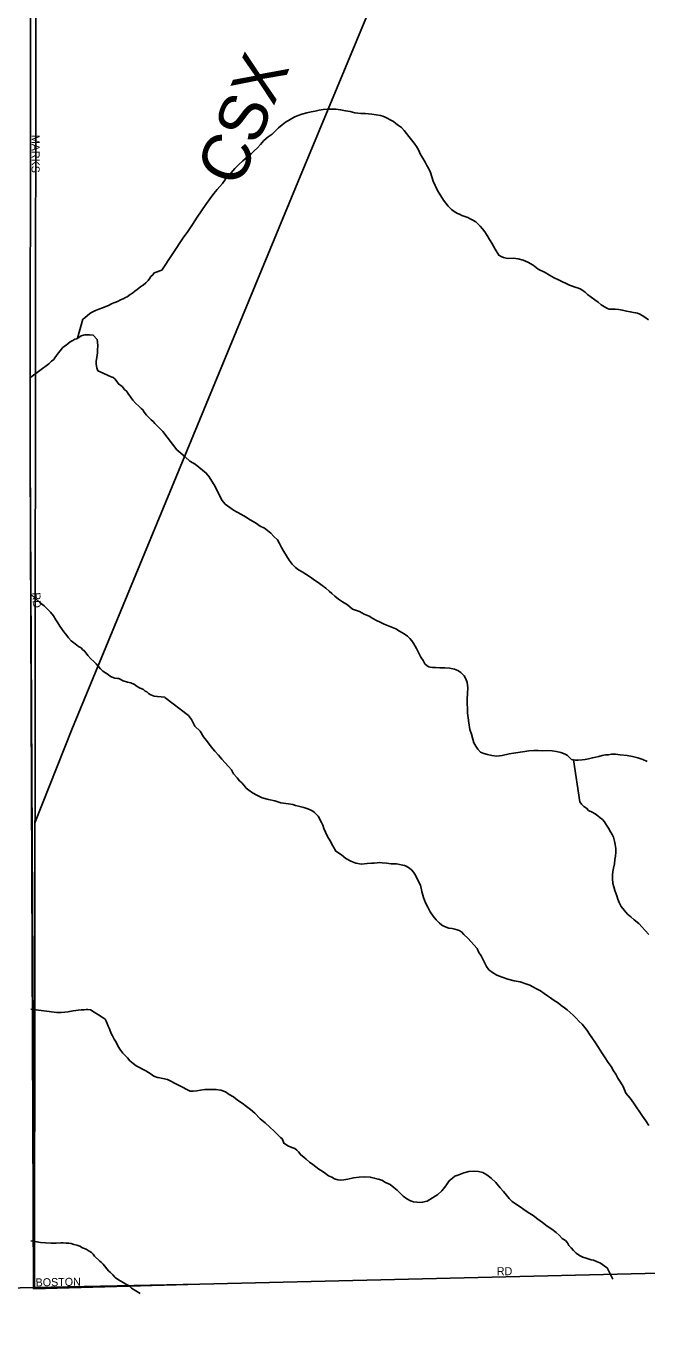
# Model space of a CAD drawing. Extents: x 2010165 to 2382125, y 1060529 to 1407316.
# Drawn here: x 2139495 to 2143376, y 1193411 to 1201555 of the extents above; entities that cross this region are included whole.
import ezdxf

# ---------------------------------------------------------------- set-up
doc = ezdxf.new("R2010")
doc.units = 0
for name, color, linetype in [('GM_X_Adjacent_County', 7, 'Continuous'), ('GM_X_City_Street', 7, 'Continuous'), ('GM_X_City_Street_Text', 7, 'Continuous'), ('GM_X_Corporation', 7, 'Continuous'), ('GM_X_County', 7, 'Continuous'), ('GM_X_Minor_River', 7, 'Continuous'), ('GM_X_Rail_Line', 7, 'Continuous'), ('GM_X_Rail_Line_Text', 7, 'Continuous')]:
    doc.layers.add(name, color=color, linetype=linetype)

msp = doc.modelspace()

# ---------------------------------------------------------------- linework, layer by layer
at = {"layer": 'GM_X_Adjacent_County'}
for points in [[(2139646.1, 1221239.5), (2139604.7, 1218402.7), (2139571.8, 1213893.1), (2139553.6, 1210761.2), (2139563.1, 1207294.1), (2139522.3, 1201475.3), (2139521.7, 1198873.5), (2139549.1, 1193676.6), (2134076.1, 1193549.4), (2129443.2, 1193492.7), (2126053.1, 1193488.1), (2117908.3, 1193445.4), (2113522.7, 1193410.7)], [(2158006.9, 1194141.9), (2151106.9, 1193912.6), (2145028.4, 1193800.8), (2144321.2, 1193786.8), (2140581.8, 1193696.4), (2139549.1, 1193676.6), (2134076.1, 1193549.4), (2129443.2, 1193492.7), (2126053.1, 1193488.1), (2117908.3, 1193445.4), (2113522.7, 1193410.7)]]:
    msp.add_lwpolyline(points, dxfattribs=at)
at = {"layer": 'GM_X_City_Street'}
for points in [[(2139542.7, 1193667.1), (2139521.7, 1198873.6), (2139522.3, 1201475.3), (2139563.1, 1207294.1)], [(2139542.7, 1193667.1), (2140581.8, 1193696.4), (2144321.2, 1193786.9)]]:
    msp.add_lwpolyline(points, dxfattribs=at)
at = {"layer": 'GM_X_Corporation'}
msp.add_lwpolyline([(2154020.1, 1193994.5), (2151351.3, 1193919.5), (2151107.4, 1193912.6), (2150229, 1193893.7), (2145028.4, 1193800.8), (2144321.2, 1193786.8), (2140581.8, 1193696.4), (2139549.1, 1193676.6), (2139563.1, 1207294.1), (2139646.1, 1221239.5)], dxfattribs=at)
at = {"layer": 'GM_X_County'}
msp.add_lwpolyline([(2158006.9, 1194141.9), (2151106.9, 1193912.6), (2145028.4, 1193800.8), (2144321.2, 1193786.8), (2140581.8, 1193696.4), (2139549.1, 1193676.6), (2139521.7, 1198873.5), (2139522.3, 1201475.3), (2139563.1, 1207294.1), (2139553.6, 1210761.2), (2139571.8, 1213893.1), (2139604.7, 1218402.7), (2139646.1, 1221239.5)], dxfattribs=at)
at = {"layer": 'GM_X_Minor_River'}
for points in [[(2140343.8, 1200030.9), (2140476.5, 1200231.7), (2140506, 1200272.2), (2140535.5, 1200314.7), (2140564.9, 1200361.2), (2140592.5, 1200401.6), (2140620, 1200440.1), (2140645.6, 1200478.5), (2140669.2, 1200508.9), (2140690.9, 1200533.3), (2140706.7, 1200553.5), (2140722.5, 1200571.8), (2140742.2, 1200598.1), (2140757.9, 1200616.4), (2140777.7, 1200638.7), (2140799.4, 1200665), (2140825.1, 1200689.4), (2140850.8, 1200713.8), (2140878.6, 1200738.2), (2140902.3, 1200756.6), (2140922.1, 1200774.9), (2140941.9, 1200795.2), (2140961.7, 1200815.5), (2140981.4, 1200839.8), (2141009.2, 1200862.2), (2141032.9, 1200880.6), (2141052.7, 1200898.9), (2141072.5, 1200919.2), (2141096.3, 1200937.5), (2141116.1, 1200953.8), (2141136, 1200966.1), (2141155.9, 1200978.4), (2141175.8, 1200988.7), (2141195.7, 1200996.9), (2141219.6, 1201005.2), (2141249.6, 1201013.6), (2141277.6, 1201020), (2141301.5, 1201024.3), (2141327.5, 1201030.6), (2141351.5, 1201033), (2141377.5, 1201035.3), (2141403.6, 1201035.6), (2141431.6, 1201035.9), (2141461.7, 1201032.3), (2141491.8, 1201026.6), (2141522, 1201021), (2141550.1, 1201013.3), (2141588.2, 1201009.8), (2141614.3, 1201008.1), (2141636.4, 1201006.3), (2141656.4, 1201004.6), (2141710.6, 1200997.2), (2141724.7, 1200991.4), (2141740.8, 1200985.6), (2141756.9, 1200977.7), (2141771.1, 1200969.9), (2141791.2, 1200958.1), (2141807.4, 1200946.3), (2141823.6, 1200934.4), (2141841.8, 1200920.6), (2141858.1, 1200902.7), (2141874.3, 1200884.9), (2141888.6, 1200865), (2141904.9, 1200845.1), (2141921.2, 1200823.3), (2141935.5, 1200803.4), (2141947.8, 1200781.4), (2141960.2, 1200753.5), (2141974.5, 1200729.6), (2141988.9, 1200705.7), (2142001.2, 1200683.8), (2142011.4, 1200667.9), (2142023.8, 1200639.9), (2142040.5, 1200585.9), (2142067.3, 1200528.1), (2142104.2, 1200468.4), (2142132.7, 1200430.6), (2142155.1, 1200408.8), (2142171.2, 1200396.9), (2142181.3, 1200391.1), (2142191.4, 1200385.2), (2142203.5, 1200379.3), (2142219.7, 1200371.5), (2142237.8, 1200365.7), (2142255.9, 1200359.9), (2142272, 1200352), (2142288.2, 1200342.2), (2142306.3, 1200332.4), (2142320.5, 1200318.5), (2142332.7, 1200304.6), (2142349, 1200288.8), (2142363.2, 1200268.9), (2142377.6, 1200247), (2142391.9, 1200221.1), (2142406.2, 1200199.2), (2142416.5, 1200179.3), (2142426.8, 1200161.3), (2142451.3, 1200123.5), (2142465.4, 1200115.6), (2142479.5, 1200109.8)], [(2142479.5, 1200109.8), (2142495.6, 1200106), (2142513.7, 1200104.2), (2142541.7, 1200104.6), (2142571.8, 1200100.9), (2142602, 1200093.2), (2142632.2, 1200079.6), (2142664.5, 1200061.9), (2142696.9, 1200036.2), (2142739.2, 1200016.7), (2142767.5, 1199999), (2142795.7, 1199983.3), (2142824, 1199969.6), (2142848.1, 1199957.8), (2142870.3, 1199946.1), (2142892.5, 1199936.3), (2142932.8, 1199922.8), (2142948.9, 1199916.9), (2142963, 1199911.1), (2142977.1, 1199901.2), (2142989.2, 1199893.3), (2143005.5, 1199877.5), (2143027.7, 1199861.7), (2143050, 1199845.9), (2143072.2, 1199830.2), (2143090.4, 1199814.3), (2143110.7, 1199800.5), (2143128.8, 1199790.7), (2143140.9, 1199786.9), (2143150.9, 1199787), (2143176.9, 1199787.3), (2143199, 1199785.6), (2143223.1, 1199779.8), (2143249.2, 1199774.1), (2143271.3, 1199770.4), (2143291.4, 1199766.6), (2143305.5, 1199764.8), (2143317.5, 1199760.9), (2143331.6, 1199755.1), (2143345.8, 1199747.2), (2143361.9, 1199737.4), (2143386.2, 1199719.6)], [(2139816, 1199604.6), (2139851.2, 1199723.4), (2139863.1, 1199733.6), (2139894.8, 1199760.2), (2139904.8, 1199766.3), (2139928.6, 1199778.7), (2139950.6, 1199787.1), (2139972.5, 1199795.4), (2140000.4, 1199805.8), (2140014.4, 1199812.1), (2140024.3, 1199818.2), (2140034.3, 1199822.4), (2140044.2, 1199826.6), (2140056.2, 1199830.7), (2140070.2, 1199837), (2140086.1, 1199845.2), (2140102, 1199851.5), (2140118, 1199859.7), (2140127.9, 1199863.9), (2140145.8, 1199878.2), (2140159.7, 1199886.4), (2140175.5, 1199898.7), (2140189.4, 1199908.9), (2140201.3, 1199917.1), (2140213.2, 1199927.3), (2140227.1, 1199935.6), (2140244.9, 1199951.9), (2140258.8, 1199966.1), (2140268.6, 1199980.3), (2140274.5, 1199990.4), (2140288.3, 1200000.7), (2140296.2, 1200012.8), (2140302.2, 1200014.9), (2140343.8, 1200030.8)], [(2139526.1, 1199362.1), (2139638.7, 1199445.4), (2139654.5, 1199461.7), (2139668.4, 1199471.9), (2139676.3, 1199482.1), (2139686.1, 1199496.3), (2139697.9, 1199514.5), (2139707.7, 1199526.7), (2139723.5, 1199545), (2139735.4, 1199555.2), (2139745.3, 1199561.3), (2139759.2, 1199571.6), (2139771.1, 1199581.8), (2139787, 1199590), (2139800.9, 1199598.3), (2139812.9, 1199602.4), (2139830.8, 1199614.8), (2139840.7, 1199620.9), (2139854.7, 1199625.1), (2139864.7, 1199627.3), (2139892.8, 1199625.7), (2139914.8, 1199624), (2139939.3, 1199596.3), (2139941.5, 1199582.2), (2139943.9, 1199556.2), (2139942.2, 1199534.1), (2139942.5, 1199514), (2139940.7, 1199500), (2139936.9, 1199483.9), (2139933.2, 1199461.7), (2139933.5, 1199445.7), (2139935.7, 1199429.7), (2139937.9, 1199419.7), (2139944.1, 1199401.7), (2139976.4, 1199386.1), (2140008.7, 1199372.5), (2140026.9, 1199364.8), (2140039, 1199358.9), (2140051.1, 1199351.1), (2140059.3, 1199341.1), (2140073.7, 1199319.3), (2140095.9, 1199303.6), (2140110.2, 1199285.7), (2140124.5, 1199271.9), (2140136.7, 1199256), (2140149, 1199238.1), (2140163.3, 1199218.2), (2140181.7, 1199198.5), (2140200, 1199180.7), (2140214.2, 1199166.8), (2140224.4, 1199156.9), (2140234.6, 1199143), (2140248.9, 1199125.2), (2140263.2, 1199109.3), (2140277.4, 1199095.5), (2140289.6, 1199085.6), (2140299.8, 1199071.8), (2140350.8, 1199022.6)], [(2140350.8, 1199022.1), (2140437.7, 1198909), (2140462.1, 1198887.2), (2140490.4, 1198863.5), (2140518.8, 1198837.7), (2140553.1, 1198818.1), (2140622, 1198762.7), (2140640.3, 1198738.9), (2140656.7, 1198713), (2140671, 1198689.1), (2140687.4, 1198657.2), (2140703.9, 1198623.3), (2140720.4, 1198591.4), (2140740.7, 1198569.6), (2140769, 1198547.9), (2140791.3, 1198532.1), (2140815.5, 1198518.3), (2140841.7, 1198504.6), (2140868, 1198488.9), (2140896.2, 1198471.2), (2140928.6, 1198451.5), (2140958.9, 1198431.8), (2140985.1, 1198418.1), (2141005.3, 1198404.3), (2141025.5, 1198388.5), (2141043.9, 1198366.6), (2141066.2, 1198346.8), (2141078.5, 1198322.9), (2141092.8, 1198299), (2141107.2, 1198273.1), (2141123.6, 1198245.2), (2141140, 1198219.3), (2141158.3, 1198193.5), (2141178.6, 1198173.7), (2141198.9, 1198157.9), (2141221.1, 1198146.1), (2141243.3, 1198132.3), (2141273.6, 1198112.6), (2141297.9, 1198094.9), (2141322.1, 1198079.1), (2141346.4, 1198061.4), (2141368.6, 1198043.6), (2141388.9, 1198025.8), (2141407.2, 1198009.9), (2141425.4, 1197994.1), (2141447.7, 1197976.3), (2141473.9, 1197958.6), (2141504.3, 1197938.9), (2141536.6, 1197913.2), (2141578.9, 1197897.7), (2141609.2, 1197882), (2141639.4, 1197868.3), (2141663.6, 1197854.6), (2141685.8, 1197842.8), (2141708, 1197831), (2141734.2, 1197819.3), (2141806.7, 1197790.1), (2141828.9, 1197776.3), (2141859.2, 1197758.6), (2141879.4, 1197744.9), (2141893.7, 1197729), (2141905.9, 1197715.1), (2141918.1, 1197697.2), (2141928.4, 1197681.3), (2141936.5, 1197667.3), (2141944.8, 1197651.4), (2141953, 1197633.4), (2141963.3, 1197613.5), (2141977.6, 1197591.6), (2141987.9, 1197571.6), (2142002.1, 1197557.8), (2142012.2, 1197551.9), (2142022.2, 1197550), (2142036.3, 1197548.1), (2142054.3, 1197548.4), (2142082.4, 1197546.7), (2142112.4, 1197547.1), (2142142.5, 1197543.4), (2142172.6, 1197537.8), (2142194.8, 1197530), (2142213, 1197516.2), (2142233.3, 1197496.4), (2142243.5, 1197478.4), (2142251.9, 1197454.5), (2142256.3, 1197424.4), (2142254.8, 1197386.3), (2142253.2, 1197350.2), (2142251.6, 1197320.1), (2142254, 1197294), (2142254.4, 1197263.9), (2142258.8, 1197233.8), (2142263.2, 1197203.8), (2142269.7, 1197161.8), (2142280.1, 1197131.8), (2142288.6, 1197101.8), (2142294.9, 1197077.8), (2142307.2, 1197057.9), (2142319.4, 1197038)], [(2139525.8, 1198007.3), (2139582.2, 1197953.6), (2139592.3, 1197945.7), (2139608.5, 1197933.9), (2139624.8, 1197916.1), (2139647.2, 1197894.3), (2139667.6, 1197870.6), (2139682, 1197846.7), (2139694.3, 1197826.8), (2139706.6, 1197806.9), (2139716.9, 1197791), (2139731.2, 1197771.1), (2139741.4, 1197759.2), (2139749.6, 1197747.3), (2139759.8, 1197733.4), (2139778.1, 1197715.6), (2139802.5, 1197695.9), (2139822.7, 1197680.2), (2139838.9, 1197670.4), (2139849.1, 1197660.5), (2139861.3, 1197650.6), (2139871.5, 1197638.7), (2139881.7, 1197622.8), (2139900.1, 1197603), (2139918.4, 1197585.2), (2139932.6, 1197571.4), (2139946.8, 1197557.6), (2139961.1, 1197539.7), (2139975.4, 1197525.9), (2139991.6, 1197514.1), (2140007.8, 1197504.3), (2140024, 1197492.4), (2140050.2, 1197480.8), (2140066.3, 1197479), (2140076.3, 1197479.2), (2140102.6, 1197465.5), (2140128.8, 1197455.8), (2140150.9, 1197452.2), (2140173.1, 1197442.4), (2140189.3, 1197430.6), (2140203.5, 1197420.8), (2140219.6, 1197415), (2140229.7, 1197411.2), (2140239.8, 1197401.3), (2140250, 1197395.4), (2140260.1, 1197385.5), (2140274.3, 1197377.7), (2140296.4, 1197370), (2140316.5, 1197366.3), (2140362.3, 1197362.6)], [(2140362.3, 1197361.7), (2140511.6, 1197248.5), (2140530, 1197222.7), (2140550.5, 1197182.8), (2140583, 1197151.1), (2140605.5, 1197115.2), (2140629.9, 1197083.4), (2140652.4, 1197053.6), (2140674.8, 1197025.8), (2140697.2, 1197000), (2140719.5, 1196976.2), (2140739.8, 1196952.4), (2140760.2, 1196930.5), (2140778.5, 1196908.7), (2140792.8, 1196884.8), (2140815.2, 1196859), (2140829.5, 1196841.1), (2140843.7, 1196827.2), (2140857.9, 1196811.3), (2140872.1, 1196795.5), (2140888.3, 1196781.6), (2140910.6, 1196765.8), (2140936.8, 1196750.1), (2140971.1, 1196734.5), (2141011.3, 1196722.9), (2141049.5, 1196715.4), (2141087.7, 1196703.8), (2141135.9, 1196696.4), (2141162, 1196692.7), (2141180.1, 1196686.9), (2141198.1, 1196683.1), (2141214.3, 1196677.3), (2141232.3, 1196673.5), (2141250.4, 1196667.7), (2141266.5, 1196661.9), (2141278.6, 1196656), (2141288.7, 1196650.1), (2141298.9, 1196642.2), (2141311, 1196630.3), (2141321.2, 1196620.4), (2141341.7, 1196580.5), (2141350, 1196562.6), (2141356.3, 1196542.6), (2141366.6, 1196520.6), (2141379, 1196492.7), (2141395.3, 1196464.8), (2141411.8, 1196434.9), (2141432.2, 1196401.1), (2141466.6, 1196377.4), (2141494.9, 1196355.7), (2141525.2, 1196338), (2141557.4, 1196326.3), (2141591.6, 1196320.7), (2141627.6, 1196323.2), (2141653.6, 1196325.5), (2141671.6, 1196325.7), (2141689.6, 1196328), (2141705.6, 1196330.2), (2141721.7, 1196328.4), (2141747.8, 1196326.7), (2141777.9, 1196323), (2141809.9, 1196321.4), (2141840.1, 1196315.8), (2141860.1, 1196312), (2141872.2, 1196308.1), (2141892.4, 1196294.3), (2141904.6, 1196284.5), (2141916.8, 1196270.6), (2141929.1, 1196250.6), (2141943.5, 1196220.7), (2141959.9, 1196188.8), (2141968.5, 1196148.8), (2141979, 1196112.8), (2141991.4, 1196078.9), (2142005.8, 1196050.9), (2142022.2, 1196023.1), (2142040.6, 1195995.2), (2142058.9, 1195971.3), (2142077.2, 1195953.5), (2142093.4, 1195939.7), (2142111.6, 1195929.8), (2142137.7, 1195920.1), (2142157.8, 1195918.4), (2142175.9, 1195914.6), (2142190, 1195910.7), (2142202.1, 1195904.9), (2142216.2, 1195897), (2142232.4, 1195881.2), (2142256.8, 1195857.4), (2142315.7, 1195793.9), (2142326.1, 1195767.9), (2142340.3, 1195748.1), (2142350.6, 1195726.1), (2142363, 1195702.2), (2142373.3, 1195680.2), (2142387.6, 1195660.3), (2142409.8, 1195642.6), (2142438.1, 1195626.9)], [(2142319.4, 1197038), (2142335.7, 1197020.1), (2142355.9, 1197010.3), (2142380, 1197004.6), (2142406.1, 1196998.9), (2142438.2, 1196995.3), (2142470.2, 1196999.7), (2142514.2, 1197008.2), (2142542.1, 1197012.6), (2142612.1, 1197023.5), (2142638.1, 1197027.8), (2142668.1, 1197030.2), (2142696.2, 1197030.6), (2142724.2, 1197028.9), (2142752.3, 1197029.2), (2142784.4, 1197027.6), (2142810.5, 1197023.9), (2142838.6, 1197018.2), (2142854.7, 1197010.4), (2142868.8, 1197004.6), (2142878.9, 1196998.7), (2142891.1, 1196986.8), (2142905.3, 1196972.9), (2142917.3, 1196971.1), (2142929.4, 1196969.2), (2142945.4, 1196969.4), (2142971.4, 1196971.7), (2142989.4, 1196973.9), (2143011.4, 1196978.2), (2143035.4, 1196984.6), (2143057.3, 1196988.8), (2143075.3, 1196993.1), (2143095.3, 1196999.3), (2143117.3, 1197003.6), (2143135.3, 1197003.8), (2143155.3, 1197006.1), (2143179.3, 1197006.4), (2143209.4, 1197002.7), (2143251.5, 1196999.2), (2143285.7, 1196991.6), (2143319.9, 1196984), (2143350, 1196974.4), (2143378.3, 1196960.7)], [(2142917.3, 1196971.1), (2142956.8, 1196708.7), (2142967, 1196694.8), (2142981.2, 1196680.9), (2142997.4, 1196669.1), (2143011.6, 1196655.2), (2143033.8, 1196645.4), (2143052, 1196633.6), (2143068.2, 1196621.8), (2143084.3, 1196609.9), (2143098.5, 1196598.1), (2143110.7, 1196584.2), (2143123, 1196564.3), (2143135.3, 1196544.3), (2143147.6, 1196522.4), (2143157.8, 1196504.5), (2143166.1, 1196488.6), (2143172.4, 1196464.6), (2143176.7, 1196442.5), (2143181, 1196418.5), (2143181.3, 1196394.4), (2143179.6, 1196370.3), (2143175.9, 1196348.2), (2143172.3, 1196322.1), (2143166.6, 1196295.9), (2143162.9, 1196273.8), (2143161.2, 1196251.7), (2143161.5, 1196229.7), (2143163.8, 1196199.6), (2143170.1, 1196177.6), (2143174.4, 1196155.6), (2143180.7, 1196139.6), (2143186.9, 1196121.6), (2143193.2, 1196101.6), (2143203.5, 1196079.7), (2143215.8, 1196055.8), (2143234.2, 1196031.9), (2143254.5, 1196008.1), (2143274.8, 1195990.3), (2143297, 1195972.5), (2143325.4, 1195948.8), (2143345.7, 1195926.9), (2143366, 1195905.1), (2143388.4, 1195881.3)], [(2142438.1, 1195626.9), (2142470.3, 1195613.2), (2142506.5, 1195601.6), (2142546.7, 1195592.1), (2142582.9, 1195584.5), (2142619.1, 1195572.9), (2142643.3, 1195565.2), (2142663.4, 1195553.4), (2142685.6, 1195541.6), (2142709.9, 1195527.9), (2142734.1, 1195512.1), (2142754.3, 1195498.3), (2142772.5, 1195484.5), (2142790.7, 1195472.7), (2142806.9, 1195462.8), (2142823.1, 1195451), (2142839.3, 1195437.2), (2142861.5, 1195423.4), (2142877.7, 1195409.5), (2142895.9, 1195393.7), (2142914.2, 1195375.9), (2142934.5, 1195358.1), (2142952.7, 1195338.2), (2142971, 1195320.4), (2142987.3, 1195300.5), (2143001.6, 1195280.6), (2143017.9, 1195258.8), (2143032.2, 1195236.9), (2143054.7, 1195203), (2143073.1, 1195175.2), (2143093.6, 1195141.3), (2143116, 1195109.5), (2143134.4, 1195081.6), (2143152.8, 1195055.8), (2143167.1, 1195029.8), (2143181.5, 1195007.9), (2143193.8, 1194984), (2143210.2, 1194958.1), (2143226.6, 1194930.2), (2143245.1, 1194890.3), (2143271.6, 1194858.6), (2143292, 1194828.7), (2143349.2, 1194745.2), (2143369.6, 1194717.3), (2143388, 1194687.4)], [(2139525.2, 1195413.6), (2139687.5, 1195392.5), (2139715.6, 1195392.9), (2139737.6, 1195395.3), (2139757.6, 1195397.6), (2139767.6, 1195399.7), (2139779.6, 1195401.9), (2139789.6, 1195404.1), (2139805.6, 1195406.3), (2139821.6, 1195408.5), (2139839.6, 1195410.8), (2139857.7, 1195411.1), (2139871.7, 1195411.3), (2139881.7, 1195411.4), (2139897.8, 1195409.6), (2139920.1, 1195395.9), (2139948.4, 1195378.3), (2139976.7, 1195360.6), (2139990.9, 1195350.8), (2139995.1, 1195338.8), (2140003.3, 1195324.9), (2140009.5, 1195308.9), (2140015.8, 1195295), (2140019.9, 1195285), (2140028.2, 1195263), (2140036.5, 1195247.1), (2140046.8, 1195227.2), (2140059.1, 1195207.3), (2140069.5, 1195185.4), (2140081.8, 1195163.5), (2140100.2, 1195139.7), (2140114.5, 1195123.8), (2140128.7, 1195110), (2140145, 1195092.2), (2140165.3, 1195074.4), (2140183.6, 1195060.6), (2140203.8, 1195050.9), (2140224, 1195039.1), (2140244.2, 1195029.4), (2140260.4, 1195019.6), (2140276.6, 1195007.8), (2140294.8, 1194996), (2140317, 1194988.3), (2140321, 1194988.4), (2140378.8, 1194974.6)], [(2140378.8, 1194974.6), (2140520.3, 1194901.1), (2140540.3, 1194901.3), (2140562.3, 1194903.6), (2140586.3, 1194907.9), (2140612.3, 1194912.2), (2140654.4, 1194912.7), (2140682.4, 1194913.1), (2140712.6, 1194907.4), (2140742.7, 1194897.8), (2140765, 1194882), (2140791.2, 1194866.2), (2140817.5, 1194846.5), (2140845.8, 1194826.8), (2140874.1, 1194807.1), (2140898.4, 1194787.3), (2140924.8, 1194765.6), (2140959.3, 1194729.9), (2140989.7, 1194704.1), (2141020.1, 1194676.4), (2141046.5, 1194652.7), (2141066.8, 1194630.9), (2141085, 1194613), (2141095.1, 1194607.1), (2141101.3, 1194595.2), (2141107.5, 1194577.2), (2141135.8, 1194557.5), (2141162, 1194547.8), (2141176.1, 1194543.9), (2141188.2, 1194534), (2141198.4, 1194522.1), (2141212.7, 1194504.2), (2141230.9, 1194490.4), (2141247.1, 1194476.6), (2141267.4, 1194458.8), (2141287.6, 1194445), (2141305.8, 1194429.1), (2141326, 1194415.3), (2141346.3, 1194401.5), (2141366.5, 1194387.7), (2141386.7, 1194373.9), (2141406.8, 1194364.2), (2141423, 1194354.3), (2141445.1, 1194348.6), (2141461.2, 1194346.8), (2141481.2, 1194349), (2141507.2, 1194353.4), (2141541.1, 1194359.8), (2141577.1, 1194364.2), (2141611.2, 1194366.7), (2141647.2, 1194365.1), (2141671.4, 1194359.4), (2141695.5, 1194351.7), (2141719.6, 1194345.9), (2141741.8, 1194332.1), (2141772.1, 1194318.5), (2141794.3, 1194300.7), (2141814.6, 1194282.9), (2141832.9, 1194265.1), (2141853.2, 1194245.2), (2141875.4, 1194229.4), (2141897.6, 1194217.7), (2141917.7, 1194209.9), (2141937.8, 1194208.2), (2141955.9, 1194206.4), (2141973.9, 1194208.6), (2142001.8, 1194215), (2142069.4, 1194255.9), (2142095.1, 1194280.3), (2142118.8, 1194310.7), (2142140.4, 1194341.1), (2142160.2, 1194359.4), (2142176.1, 1194371.6), (2142200, 1194379.9), (2142231.9, 1194392.3), (2142263.8, 1194400.8), (2142299.9, 1194403.2), (2142324, 1194399.5), (2142350.1, 1194393.8), (2142376.3, 1194380.1), (2142402.6, 1194358.3), (2142431, 1194330.6), (2142459.5, 1194298.8), (2142479.9, 1194275), (2142498.2, 1194253.2), (2142514.5, 1194231.3), (2142534.7, 1194213.5), (2142561.1, 1194193.7), (2142583.3, 1194180), (2142607.5, 1194162.2), (2142633.8, 1194144.5), (2142664.1, 1194124.8), (2142694.5, 1194103.1), (2142722.8, 1194081.3), (2142753.1, 1194059.6), (2142781.4, 1194039.9), (2142807.7, 1194020.2), (2142828, 1194002.4)], [(2139524.8, 1193966.6), (2139586, 1193956.2), (2139563.9, 1193959.9), (2139586, 1193956.2), (2139616.1, 1193954.7), (2139652.3, 1193953.2), (2139684.3, 1193953.6), (2139712.4, 1193954.1), (2139728.4, 1193954.3), (2139746.5, 1193952.5), (2139762.5, 1193952.8), (2139776.6, 1193951), (2139794.7, 1193945.2), (2139812.9, 1193939.5), (2139831, 1193933.7), (2139849.2, 1193923.9), (2139871.4, 1193914.2), (2139889.6, 1193902.4), (2139903.7, 1193894.6), (2139913.9, 1193884.8), (2139924.1, 1193870.8), (2139956.6, 1193841.2), (2139966.8, 1193831.3), (2139977, 1193821.4), (2139985.1, 1193811.5), (2139999.5, 1193791.7), (2140013.7, 1193777.8), (2140023.8, 1193770), (2140038.1, 1193754.1), (2140052.4, 1193738.3), (2140072.6, 1193724.5), (2140088.8, 1193714.7), (2140103, 1193706.9), (2140119.1, 1193697.1), (2140135.3, 1193687.3), (2140153.6, 1193671.5), (2140209, 1193639)], [(2142828, 1194002.4), (2142846.3, 1193982.5), (2142866.5, 1193968.8), (2142878.7, 1193954.8), (2142888.9, 1193938.9), (2142903.2, 1193923), (2142917.4, 1193907.2), (2142933.7, 1193889.3), (2142953.9, 1193875.5), (2142976, 1193865.8), (2142996.2, 1193858), (2143014.3, 1193852.2), (2143028.4, 1193848.3), (2143042.4, 1193846.5), (2143060.5, 1193838.7), (2143070.6, 1193834.8), (2143080.7, 1193828.9), (2143092.8, 1193823), (2143117.1, 1193805.3), (2143127.2, 1193799.4), (2143162.5, 1193728.2)]]:
    msp.add_lwpolyline(points, dxfattribs=at)
at = {"layer": 'GM_X_Rail_Line'}
msp.add_lwpolyline([(2139551, 1196578.6), (2139781, 1197160.3), (2141193.1, 1200580), (2143996.7, 1207322.9), (2145005, 1209738.1)], dxfattribs=at)

# ---------------------------------------------------------------- texts
at = {"layer": 'GM_X_City_Street_Text'}
for s, rotation, p in [('MARKS', 270, (2139530.1, 1200875.6)), ('RD', 273.01099, (2139534.5, 1198016.1)), ('RD', 0.00001, (2142437.9, 1193752.6)), ('BOSTON', 1.02247, (2139555.7, 1193682.3))]:
    msp.add_text(s, height=50, rotation=rotation, dxfattribs=at).set_placement(p)
at = {"layer": 'GM_X_Rail_Line_Text'}
msp.add_text('CSX', height=299, rotation=67.36074, dxfattribs=at).set_placement((2140828.4, 1200537.8))

doc.saveas('drawing.dxf')
